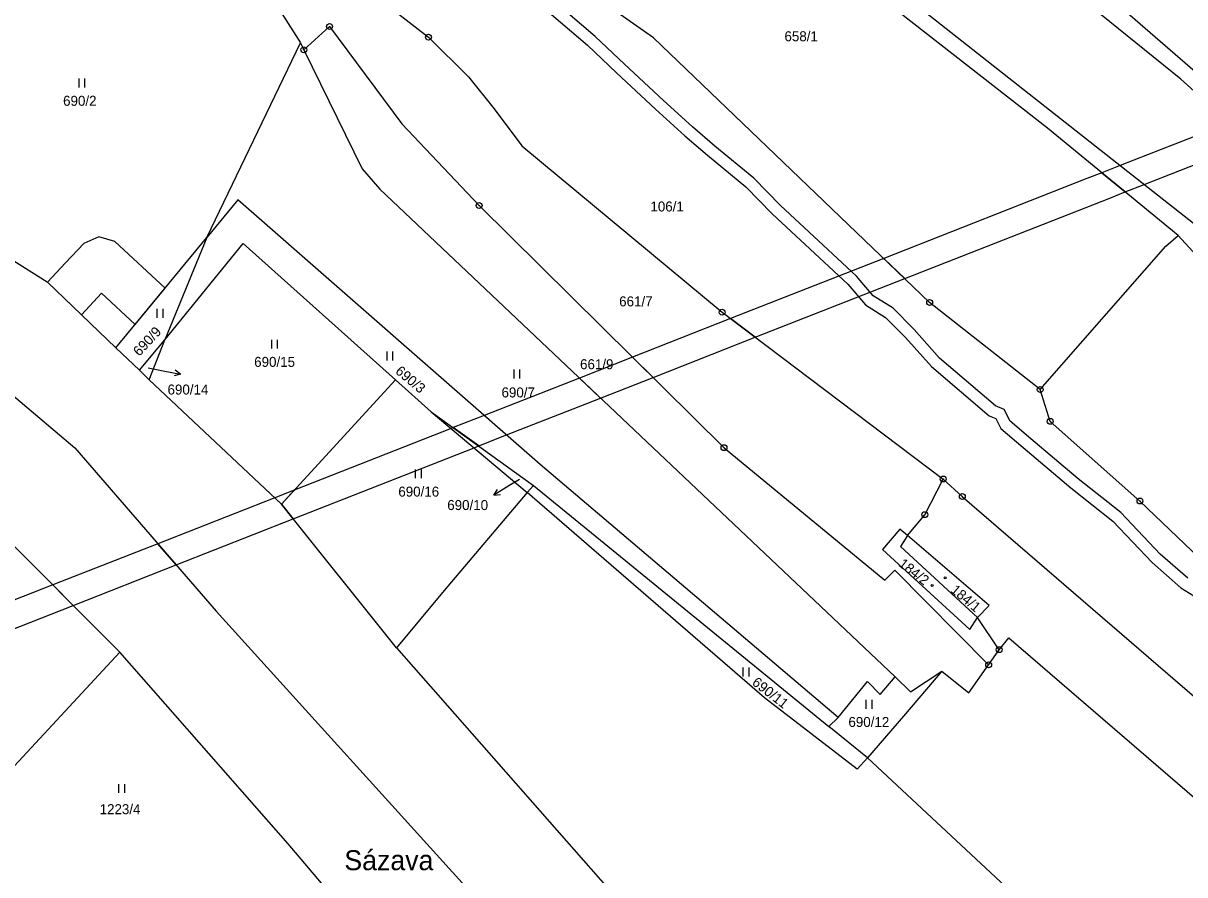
# Model space of a CAD drawing. Extents: x -680203 to -673936, y -1102717 to -1093650.
# Drawn here: x -677352.7 to -677155, y -1098884.8 to -1098739.8 of the extents above; entities that cross this region are included whole.
import ezdxf

# ---------------------------------------------------------------- set-up
doc = ezdxf.new("R2010")
doc.units = 0
for name, color, linetype in [('_Ideová část', 7, 'Continuous'), ('SOxx02xx_Koleje_param další_Popis10', 7, 'Continuous'), ('SOxx02xx_Staničení_Popis10', 7, 'Continuous'), ('SOxxxxxx_Koleje_hlavní_body_Popis10', 7, 'Continuous'), ('SOxxxxxx_Koleje_LN_parametry_Popis10', 7, 'Continuous'), ('SOxxxxxx_Koleje_param další_Popis10', 7, 'Continuous'), ('SOxxxxxx_Osa_bod_P', 7, 'Continuous'), ('x_prac', 7, 'Continuous')]:
    doc.layers.add(name, color=color, linetype=linetype)

msp = doc.modelspace()

# ---------------------------------------------------------------- linework, layer by layer
at = {"layer": '_Ideová část'}
msp.add_circle((-676417.7, -1099401.52), 1287.12, dxfattribs=at)
at = {"layer": 'SOxx02xx_Koleje_param další_Popis10'}
for centre, radius in [((-677300.58, -1098740.4), 0.5), ((-677300.58, -1098740.4), 0.0303), ((-677283.75, -1098742.21), 0.5), ((-677283.75, -1098742.21), 0.0303), ((-677304.98, -1098744.36), 0.5), ((-677304.98, -1098744.36), 0.0303), ((-677275.13, -1098770.88), 0.5), ((-677275.13, -1098770.88), 0.0303), ((-677198.42, -1098787.4), 0.5), ((-677233.75, -1098789.05), 0.5), ((-677233.75, -1098789.05), 0.0303), ((-677198.42, -1098787.4), 0.0303), ((-677179.6, -1098802.22), 0.5), ((-677179.6, -1098802.22), 0.0303), ((-677177.89, -1098807.64), 0.5), ((-677177.89, -1098807.64), 0.0303), ((-677233.43, -1098812.12), 0.5), ((-677233.43, -1098812.12), 0.0303), ((-677196.11, -1098817.46), 0.5), ((-677196.11, -1098817.46), 0.0303), ((-677192.86, -1098820.43), 0.5), ((-677192.86, -1098820.43), 0.0303), ((-677162.62, -1098821.2), 0.5), ((-677162.62, -1098821.2), 0.0303), ((-677199.25, -1098823.53), 0.5), ((-677199.25, -1098823.53), 0.0303), ((-677186.58, -1098846.52), 0.5), ((-677186.58, -1098846.52), 0.0303), ((-677188.38, -1098849.09), 0.5), ((-677188.38, -1098849.09), 0.0303)]:
    msp.add_circle(centre, radius, dxfattribs=at)
at = {"layer": 'SOxx02xx_Staničení_Popis10'}
for p, q in [((-677331.46, -1098798.5), (-677328.92, -1098799.01)), ((-677328.92, -1098799.01), (-677325.97, -1098799.58)), ((-677325.97, -1098799.58), (-677326.86, -1098798.9)), ((-677325.97, -1098799.58), (-677327.05, -1098799.88)), ((-677270.05, -1098818.63), (-677272.62, -1098820.18)), ((-677268.24, -1098817.55), (-677270.05, -1098818.63)), ((-677272.62, -1098820.18), (-677272.02, -1098819.23)), ((-677272.62, -1098820.18), (-677271.51, -1098820.09))]:
    msp.add_line(p, q, dxfattribs=at)
at = {"layer": 'SOxxxxxx_Koleje_hlavní_body_Popis10'}
for p, q in [((-677343.24, -1098750.77), (-677343.24, -1098749.27)), ((-677342.24, -1098750.77), (-677342.24, -1098749.27)), ((-677329.91, -1098789.99), (-677329.91, -1098788.49)), ((-677328.91, -1098789.99), (-677328.91, -1098788.49)), ((-677310.44, -1098795.24), (-677310.44, -1098793.74)), ((-677309.44, -1098795.24), (-677309.44, -1098793.74)), ((-677290.79, -1098797.27), (-677290.79, -1098795.77)), ((-677289.79, -1098797.27), (-677289.79, -1098795.77)), ((-677269.18, -1098800.32), (-677269.18, -1098798.82)), ((-677268.18, -1098800.32), (-677268.18, -1098798.82)), ((-677285.94, -1098817.32), (-677285.94, -1098815.82)), ((-677284.94, -1098817.32), (-677284.94, -1098815.82)), ((-677230.15, -1098851.07), (-677230.15, -1098849.57)), ((-677229.15, -1098851.07), (-677229.15, -1098849.57)), ((-677209.23, -1098856.57), (-677209.23, -1098855.07)), ((-677208.23, -1098856.57), (-677208.23, -1098855.07)), ((-677336.45, -1098870.9), (-677336.45, -1098869.4)), ((-677335.45, -1098870.9), (-677335.45, -1098869.4))]:
    msp.add_line(p, q, dxfattribs=at)
at = {"layer": 'SOxxxxxx_Koleje_LN_parametry_Popis10'}
for points in [[(-677154.48, -1098834.34), (-677159.15, -1098830.23), (-677165.87, -1098823.13), (-677173.12, -1098817.43), (-677181.19, -1098810.59), (-677184.71, -1098807.59), (-677185.74, -1098805.63), (-677187.2, -1098804.98), (-677196.72, -1098796.87), (-677201.08, -1098792), (-677204.65, -1098788.36), (-677208.02, -1098786.28), (-677210.9, -1098782.9), (-677223.81, -1098770.87), (-677228.36, -1098766.21), (-677234.97, -1098760.77), (-677238.8, -1098757.5), (-677243.73, -1098753.01), (-677250.39, -1098746.83), (-677255.36, -1098742.11), (-677262.76, -1098735.77)], [(-677264.34, -1098737.05), (-677256.7, -1098743.59), (-677251.75, -1098748.29), (-677245.09, -1098754.49), (-677240.12, -1098759), (-677236.25, -1098762.31), (-677229.72, -1098767.69), (-677225.21, -1098772.31), (-677212.34, -1098784.28), (-677209.34, -1098787.82), (-677205.91, -1098789.94), (-677202.54, -1098793.36), (-677198.12, -1098798.31), (-677188.28, -1098806.7), (-677187.18, -1098807.17), (-677186.31, -1098808.85), (-677182.49, -1098812.11)], [(-677182.49, -1098812.11), (-677174.38, -1098818.97), (-677167.23, -1098824.61), (-677160.55, -1098831.67), (-677155.68, -1098835.96), (-677152.7, -1098837.78)]]:
    msp.add_lwpolyline(points, dxfattribs=at)
for points in [[(-677143.66, -1098760.15), (-677147.4, -1098756.79), (-677165.97, -1098764.08), (-677169.11, -1098765.31), (-677165.12, -1098768.58), (-677161.88, -1098767.31)], [(-677206.25, -1098779.89), (-677202.67, -1098783.32), (-677167.76, -1098769.62), (-677165.12, -1098768.58), (-677169.11, -1098765.31), (-677171.64, -1098766.3)], [(-677348.59, -1098783.93), (-677342.81, -1098789.48), (-677339.43, -1098785.83), (-677333.7, -1098791.14), (-677328.6, -1098784.97), (-677337.16, -1098777.03), (-677339.88, -1098776.21), (-677342.44, -1098777.33), (-677345.55, -1098780.66)], [(-677232.31, -1098790.14), (-677228.1, -1098793.32), (-677202.67, -1098783.32), (-677206.25, -1098779.89)], [(-677249.02, -1098796.7), (-677245.52, -1098800.16), (-677228.1, -1098793.32), (-677232.31, -1098790.14)], [(-677254.44, -1098803.67), (-677245.52, -1098800.16), (-677249.02, -1098796.7), (-677258.05, -1098800.26)], [(-677279.54, -1098808.7), (-677275.2, -1098811.83), (-677270.45, -1098809.96), (-677254.44, -1098803.67), (-677258.05, -1098800.26), (-677274.26, -1098806.63)], [(-677306.76, -1098824.24), (-677275.98, -1098812.14), (-677275.2, -1098811.83), (-677279.54, -1098808.7), (-677279.91, -1098808.85), (-677306.59, -1098819.34), (-677308.78, -1098821.72)], [(-677309.92, -1098820.65), (-677329.84, -1098828.48), (-677326.72, -1098832.08), (-677306.76, -1098824.24), (-677308.78, -1098821.72)], [(-677309.92, -1098820.65), (-677308.78, -1098821.72), (-677306.59, -1098819.34)], [(-677347.69, -1098835.5), (-677344.23, -1098838.97), (-677326.72, -1098832.08), (-677329.84, -1098828.48)], [(-677391.61, -1098852.76), (-677389.71, -1098856.85), (-677344.23, -1098838.97), (-677347.69, -1098835.5)]]:
    msp.add_lwpolyline(points, close=True, dxfattribs=at)
at = {"layer": 'SOxxxxxx_Koleje_param další_Popis10'}
for centre in [(-677195.79, -1098834.27), (-677197.99, -1098835.59)]:
    msp.add_circle(centre, 0.175, dxfattribs=at)
at = {"layer": 'x_prac'}
for p, q in [((-677321.49, -1098776.35), (-677305.55, -1098743.19)), ((-677305.55, -1098743.19), (-677304.98, -1098744.36)), ((-677336.96, -1098795.11), (-677321.49, -1098776.35)), ((-677321.49, -1098776.35), (-677328.64, -1098793.76)), ((-677158.22, -1098777.78), (-677156.09, -1098775.99)), ((-677156.09, -1098775.99), (-677061.57, -1098880.56)), ((-677179.6, -1098802.22), (-677158.22, -1098777.78)), ((-677332.96, -1098798.9), (-677336.96, -1098795.11)), ((-677332.96, -1098798.9), (-677328.64, -1098793.76)), ((-677331.28, -1098800.58), (-677328.64, -1098793.76)), ((-677331.28, -1098800.58), (-677332.96, -1098798.9)), ((-677308.78, -1098821.72), (-677331.28, -1098800.58)), ((-677308.78, -1098821.72), (-677289.34, -1098800.57)), ((-677289.34, -1098800.57), (-677283.3, -1098806)), ((-677283.3, -1098806), (-677266.93, -1098819.74)), ((-677283.3, -1098806), (-677265.88, -1098818.54)), ((-677266.93, -1098819.74), (-677265.88, -1098818.54)), ((-677265.88, -1098818.54), (-677215.58, -1098859.58)), ((-677289.17, -1098846.19), (-677308.78, -1098821.72)), ((-677336.28, -1098846.92), (-677357.51, -1098825.67)), ((-677186.58, -1098846.52), (-677190.25, -1098841.03)), ((-677188.38, -1098849.09), (-677186.58, -1098846.52)), ((-677336.28, -1098846.92), (-677364.55, -1098877.39)), ((-677206.82, -1098854.13), (-677204.29, -1098851.16)), ((-677215.58, -1098859.58), (-677214.01, -1098858.05)), ((-677209, -1098864.93), (-677215.58, -1098859.58))]:
    msp.add_line(p, q, dxfattribs=at)
for points in [[(-677523.65, -1098707.25), (-677496.36, -1098726.5), (-677463.12, -1098743.24), (-677423.63, -1098766.22), (-677395.62, -1098777.6), (-677384.54, -1098781.45), (-677364.12, -1098795.14), (-677343.96, -1098812.15), (-677319.92, -1098839.94), (-677274.77, -1098889.8), (-677223.43, -1098939.53), (-677159.19, -1099000.98), (-677144.28, -1099017.61)], [(-677523.65, -1098707.25), (-677496.36, -1098726.5), (-677463.12, -1098743.24), (-677423.63, -1098766.22), (-677395.62, -1098777.6), (-677384.54, -1098781.45), (-677364.12, -1098795.14), (-677343.96, -1098812.15), (-677319.92, -1098839.94), (-677274.77, -1098889.8), (-677223.43, -1098939.53), (-677159.19, -1099000.98), (-677144.28, -1099017.61)], [(-677200.94, -1098707.42), (-677182.14, -1098722.92), (-677149.82, -1098751.03), (-677133.23, -1098766.62), (-677100.21, -1098800.25)], [(-677317.86, -1098715.68), (-677283.75, -1098742.21), (-677276.94, -1098748.97), (-677272.58, -1098754.43), (-677267.83, -1098760.73), (-677233.75, -1098789.05), (-677196.11, -1098817.46)], [(-677317.88, -1098718.38), (-677317.36, -1098725.35), (-677310.55, -1098735.31), (-677305.55, -1098743.19)], [(-677100.21, -1098800.25), (-677102.09, -1098802.25), (-677128.88, -1098774.84), (-677140.46, -1098763.04), (-677155.65, -1098749.35), (-677190.72, -1098721.01)], [(-677179.6, -1098802.22), (-677198.42, -1098787.4), (-677245.45, -1098742.3), (-677267.18, -1098727.08)], [(-677201.76, -1098735.87), (-677151.64, -1098775.38), (-677060.08, -1098877.21), (-677036.32, -1098900.76), (-677020.41, -1098913.53)], [(-677156.09, -1098775.99), (-677178.38, -1098757.7), (-677203.43, -1098738.11)], [(-677304.98, -1098744.36), (-677300.58, -1098740.4), (-677288.26, -1098756.99), (-677275.13, -1098770.88), (-677233.43, -1098812.12), (-677206.06, -1098834.68), (-677204.34, -1098832.96), (-677188.38, -1098849.09)], [(-677304.98, -1098744.36), (-677295.02, -1098764.61), (-677292.02, -1098768.09), (-677204.29, -1098851.16)], [(-677393.67, -1098761.23), (-677363.29, -1098774.69), (-677348.64, -1098783.88), (-677336.96, -1098795.11)], [(-677214.01, -1098858.05), (-677264.74, -1098814.96), (-677316.22, -1098769.89), (-677321.49, -1098776.35)], [(-677328.64, -1098793.76), (-677315.27, -1098777.33), (-677289.34, -1098800.57)], [(-677079.81, -1098897.61), (-677109.3, -1098872.22), (-677162.62, -1098821.2), (-677177.89, -1098807.64), (-677179.6, -1098802.22)], [(-677202.18, -1098827.05), (-677199.25, -1098823.53), (-677196.11, -1098817.46)], [(-677196.11, -1098817.46), (-677192.86, -1098820.43), (-677146.76, -1098860.22), (-677094.97, -1098908.44)], [(-677266.93, -1098819.74), (-677281.07, -1098836.42), (-677289.17, -1098846.19)], [(-677209, -1098864.93), (-677210.78, -1098866.84), (-677226.52, -1098854.72), (-677266.93, -1098819.74)], [(-677202.18, -1098827.05), (-677203.47, -1098826), (-677206.43, -1098829.45), (-677191.57, -1098843.08), (-677190.25, -1098841.03)], [(-677202.18, -1098827.05), (-677203.41, -1098828.94), (-677190.25, -1098841.03)], [(-677190.25, -1098841.03), (-677188.28, -1098838.98), (-677202.18, -1098827.05)], [(-677186.58, -1098846.52), (-677184.93, -1098844.48), (-677102.49, -1098915.55)], [(-677289.17, -1098846.19), (-677250.3, -1098890.45), (-677207, -1098928.03), (-677128.98, -1099004.81), (-677121.87, -1099019.25)], [(-677288.39, -1098902.28), (-677307.65, -1098879.59), (-677336.28, -1098846.92)], [(-677196.33, -1098850.17), (-677202.88, -1098857.83), (-677209, -1098864.93)], [(-677204.29, -1098851.16), (-677201.66, -1098853.7), (-677196.33, -1098850.17)], [(-677196.33, -1098850.17), (-677191.73, -1098853.87), (-677188.38, -1098849.09)], [(-677214.01, -1098858.05), (-677209.02, -1098851.91), (-677206.82, -1098854.13)], [(-677128.05, -1098940.57), (-677136.86, -1098932.22), (-677209, -1098864.93)]]:
    msp.add_lwpolyline(points, dxfattribs=at)

# ---------------------------------------------------------------- texts
at = {"layer": 'SOxx02xx_Staničení_Popis10'}
msp.add_text('Sázava', height=3.4, dxfattribs=at).set_placement((-677298.07, -1098884.07))
at = {"layer": 'SOxxxxxx_Osa_bod_P'}
for s, p in [('658/1', (-677223.14, -1098742.91)), ('690/2', (-677345.95, -1098753.9)), ('106/1', (-677245.96, -1098771.9)), ('661/7', (-677251.28, -1098788.06)), ('690/15', (-677313.42, -1098798.36)), ('661/9', (-677257.94, -1098798.76)), ('690/14', (-677328.17, -1098803.07)), ('690/7', (-677271.31, -1098803.56)), ('690/16', (-677288.88, -1098820.45)), ('690/10', (-677280.55, -1098822.74)), ('690/12', (-677212.25, -1098859.68)), ('1223/4', (-677339.73, -1098874.53))]:
    msp.add_text(s, height=1.7, dxfattribs=at).set_placement(p)
for s, rotation, p in [('690/9', 47, (-677332.97, -1098796.66)), ('690/3', 320, (-677289.52, -1098799.32)), ('184/2', 322, (-677203.85, -1098832.16)), ('184/1', 320, (-677194.98, -1098836.59)), ('690/11', 322, (-677228.79, -1098852.37))]:
    msp.add_text(s, height=1.7, rotation=rotation, dxfattribs=at).set_placement(p)

doc.saveas('drawing.dxf')
